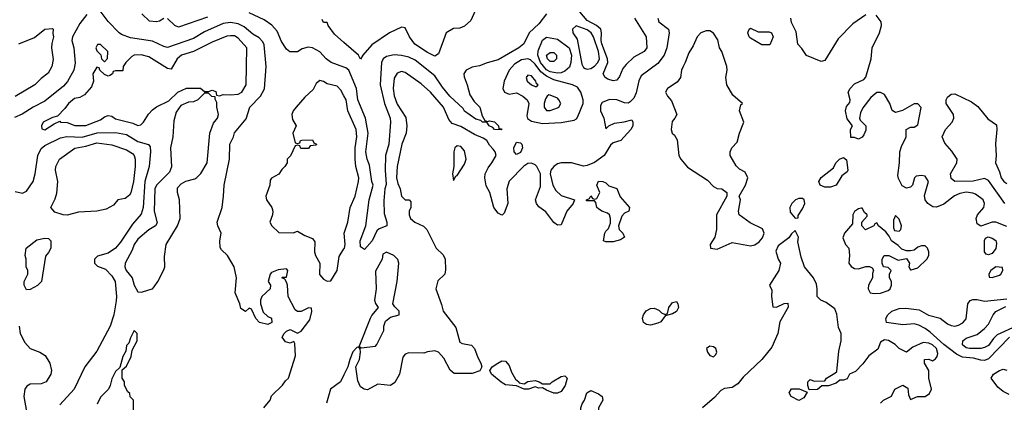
# Model space of a CAD drawing. Header units: inches. Extents: x 2380053 to 2584298, y 380219 to 546618.
# Tile 707 of 788: x 2548254 to 2553556, y 471219 to 473282. Entities that reach past the tile are written whole.
import ezdxf

# ---------------------------------------------------------------- set-up
doc = ezdxf.new("R2010")
doc.units = ezdxf.units.IN
doc.header["$MEASUREMENT"] = 0
doc.layers.add('C5447', color=7, linetype='Continuous')
doc.layers.add('C5457', color=7, linetype='Continuous')

msp = doc.modelspace()

# ---------------------------------------------------------------- linework, layer by layer
at = {"layer": 'C5447', "color": 2}
for points, elevation in [([(2549568, 471190), (2549602, 471230), (2549610, 471254), (2549670, 471312), (2549685.2, 471334.8), (2549702, 471350), (2549739, 471470), (2549735.3, 471535.3), (2549730, 471546), (2549710, 471538), (2549684.7, 471544.7), (2549668, 471570), (2549678, 471590), (2549690, 471602), (2549710, 471611.3), (2549750, 471592), (2549770, 471602), (2549816.5, 471663.5), (2549828, 471708), (2549826, 471726), (2549810, 471728), (2549770, 471708.7), (2549750, 471708.7), (2549738, 471718), (2549699, 471790), (2549695.3, 471850), (2549690, 471866), (2549682, 471882), (2549666, 471890), (2549670, 471894), (2549690, 471894), (2549698, 471930), (2549690, 471938), (2549646, 471934), (2549610, 471918), (2549602, 471910), (2549592, 471870), (2549604.7, 471850), (2549602, 471830), (2549558, 471790), (2549551.3, 471770), (2549551.3, 471750), (2549564.7, 471704.7), (2549590, 471682), (2549610, 471672), (2549612, 471650), (2549590, 471638), (2549546, 471650), (2549526, 471670), (2549502, 471722), (2549490, 471726), (2549470, 471708.7), (2549444, 471724), (2549439, 471750), (2549414.5, 471810), (2549420.9, 471890), (2549409.5, 471949.5), (2549373.2, 472010), (2549341.2, 472041.2), (2549334.2, 472054.2), (2549331.8, 472090), (2549339.3, 472130), (2549321.2, 472170), (2549317.2, 472190), (2549343.7, 472270), (2549352.3, 472330), (2549354.5, 472390), (2549382.9, 472530), (2549385.2, 472610), (2549405.2, 472650), (2549410, 472671.3), (2549473.4, 472746.6), (2549492.7, 472810), (2549551.3, 472868.7), (2549571.4, 472908.6), (2549582, 473030), (2549570, 473146), (2549562.5, 473162.5), (2549543.3, 473183.3), (2549510, 473203.7), (2549463.3, 473243.3), (2549430, 473259.1), (2549390, 473267.1), (2549350, 473261.1), (2549250, 473216.3), (2549190, 473180.5), (2549050, 473132), (2549030, 473137), (2548970, 473165.1), (2548850, 473184.5), (2548802, 473202), (2548789.2, 473210), (2548730, 473272.7), (2548650, 473379)], 26), ([(2548614.8, 473310), (2548578.7, 473261.3), (2548537.6, 473190), (2548534.4, 473170), (2548544.9, 473130), (2548552.8, 473047.2), (2548544.9, 473010), (2548512.3, 472947.7), (2548490, 472922.7), (2548390, 472842.7), (2548326, 472810), (2548268.1, 472771.9), (2548225.5, 472754.5)], 26), ([(2549030, 473288.7), (2549006.4, 473273.6), (2548990, 473269.2), (2548953.6, 473273.6), (2548912.5, 473312.5)], 22), ([(2550000, 473025.4), (2549931.4, 473051.5), (2549904, 473070), (2549870, 473108.7), (2549830, 473129), (2549807.1, 473132.9), (2549775.3, 473124.7), (2549750, 473109), (2549709.1, 473109.1), (2549690, 473122), (2549663.9, 473163.9), (2549639.7, 473219.7), (2549611.4, 473251.4), (2549570, 473280.9), (2549490, 473319.3)], 22), ([(2549265.7, 473294.3), (2549110, 473241.2), (2549089.4, 473249.4), (2549050, 473288.7)], 22), ([(2550000, 473159.5), (2549950, 473204), (2549915.3, 473250), (2549910, 473266), (2549890, 473266), (2549882, 473282)], 18), ([(2548249.3, 473150.7), (2548333.6, 473186.4), (2548389.3, 473230.7), (2548430, 473234), (2548434, 473230), (2548432, 473208), (2548436, 473190), (2548426.4, 473153.6), (2548426, 473130), (2548433.7, 473066.3), (2548426.8, 473030), (2548407.5, 472992.5), (2548370, 472964), (2548336, 472930), (2548230, 472867)], 22), ([(2550000, 472870.7), (2549982.5, 472902.5), (2549963.2, 472923.2), (2549910, 472936), (2549890, 472949), (2549870, 472953.2), (2549850, 472938), (2549834.9, 472905.1), (2549790, 472864), (2549742.8, 472810), (2549726.8, 472790), (2549718.8, 472770), (2549723.5, 472743.5), (2549742, 472710), (2549724.7, 472670), (2549738, 472618), (2549750, 472614), (2549762, 472618), (2549766, 472630), (2549772.7, 472632.7), (2549830, 472634), (2549838, 472618), (2549852, 472610), (2549850, 472606), (2549818, 472602), (2549810, 472588), (2549768, 472588), (2549762, 472602), (2549750, 472606), (2549738, 472602), (2549711.6, 472548.4), (2549694, 472530), (2549694, 472510), (2549682, 472490), (2549665.4, 472474.6), (2549650, 472448.7), (2549610, 472428), (2549602.8, 472417.2), (2549601, 472390), (2549578.8, 472330), (2549582.8, 472310), (2549611.3, 472270), (2549618, 472250), (2549616, 472230), (2549601, 472190), (2549611.3, 472170), (2549650, 472134), (2549727.3, 472132.7), (2549750, 472142), (2549790, 472118), (2549830, 472102), (2549843.6, 472083.6), (2549841, 472030), (2549846, 472010), (2549870.8, 471970), (2549867.7, 471907.7), (2549890, 471882), (2549910, 471872), (2549930, 471874), (2549964, 471930), (2549975.1, 472004.9), (2550000, 472045.6)], 26), ([(2548230, 472354.8), (2548270, 472346), (2548290, 472358), (2548326.6, 472410), (2548337, 472450), (2548351.4, 472548.6), (2548370, 472586.8), (2548390, 472603), (2548474.5, 472645.5), (2548508.1, 472651.8), (2548590, 472649), (2548671.9, 472671.9), (2548770, 472674), (2548830, 472662.4), (2548890, 472624.6), (2548948.2, 472608.2), (2548955.8, 472595.8), (2548957.6, 472570), (2548950.4, 472490), (2548927.9, 472410), (2548918.8, 472270), (2548907.3, 472232.7), (2548861.1, 472178.9), (2548797.3, 472082.7), (2548770.7, 472050), (2548730, 472023.7), (2548673.7, 472006.3), (2548656, 471990), (2548656, 471970), (2548673.7, 471953.7), (2548716.1, 471936.1), (2548750, 471900.7), (2548767.7, 471870), (2548775.5, 471790), (2548773.2, 471766.8), (2548760.7, 471690), (2548740.7, 471630), (2548670, 471495.3), (2548604, 471410), (2548546.8, 471290), (2548470, 471205.2)], 26), ([(2548251.3, 471630), (2548256, 471590), (2548281.4, 471541.4), (2548311.3, 471510), (2548362, 471490), (2548390.8, 471470.8), (2548416, 471430), (2548426, 471390), (2548421, 471370), (2548396, 471330), (2548370, 471319.3), (2548310, 471317), (2548293, 471307), (2548282.3, 471290), (2548275.5, 471250), (2548290.2, 471170)], 22), ([(2548866, 471130), (2548866, 471230), (2548848.4, 471248.4), (2548847.3, 471267.3), (2548836.4, 471276.4), (2548818, 471310), (2548818, 471330), (2548806, 471350), (2548806, 471394), (2548830, 471414), (2548854.6, 471465.4), (2548860.4, 471499.6), (2548886, 471550), (2548886, 471590), (2548870, 471606), (2548850, 471566), (2548842, 471538), (2548830, 471526), (2548824.7, 471495.3), (2548810, 471466), (2548794, 471406), (2548770, 471386), (2548750, 471346), (2548742, 471310), (2548732, 471290), (2548690, 471246), (2548671.6, 471208.4)], 30), ([(2550000, 471366.9), (2549982, 471330), (2549928.2, 471290), (2549905.2, 471214.8)], 26)]:
    msp.add_lwpolyline(points, dxfattribs=dict(at, elevation=elevation))
for points, elevation in [([(2549410, 473195.1), (2549390, 473195.1), (2549370, 473192), (2549290, 473160.7), (2549190, 473109.4), (2549126, 473090), (2549102, 473070), (2549070, 473015.3), (2549050, 473019), (2548950, 473082), (2548908.3, 473091.7), (2548870.5, 473089.5), (2548857.5, 473082.5), (2548824.7, 473050), (2548812, 473030), (2548810, 473006), (2548770, 473006), (2548758, 473002), (2548754, 472990), (2548739.6, 472980.4), (2548730, 472978), (2548710, 472986), (2548686, 473010), (2548682, 473022), (2548670, 473026), (2548647.7, 472990), (2548651.3, 472950), (2548641, 472919), (2548602.8, 472877.2), (2548577.3, 472862.7), (2548550, 472856), (2548516, 472830), (2548497.3, 472802.7), (2548458, 472762), (2548430, 472754), (2548381, 472730), (2548372, 472710), (2548372.7, 472692.7), (2548390, 472687.3), (2548439, 472721), (2548470, 472734), (2548474, 472730), (2548510, 472726.8), (2548551.2, 472711.1), (2548610, 472711), (2548690, 472742), (2548710, 472758), (2548730, 472766), (2548750, 472761), (2548770, 472748), (2548864.1, 472724.1), (2548890, 472710.8), (2548905.6, 472714.4), (2548921.2, 472730), (2548947.2, 472772.8), (2548970, 472796), (2548990, 472811), (2549056.4, 472843.6), (2549106, 472890), (2549152.7, 472912.7), (2549227.3, 472912.7), (2549250, 472894), (2549270, 472894), (2549290, 472902), (2549310, 472894), (2549314, 472874), (2549330, 472872), (2549350, 472878), (2549390, 472876), (2549430, 472881), (2549450, 472891.3), (2549472.7, 472930), (2549477, 473130), (2549430, 473182.7)], 30), ([(2548690, 473148), (2548672.7, 473147.3), (2548664.7, 473130), (2548670, 473114), (2548691.3, 473091.3), (2548694, 473070), (2548710, 473054), (2548727.3, 473072.7), (2548728, 473110)], 30), ([(2549270, 472886), (2549250, 472886), (2549214, 472850), (2549190, 472838), (2549163.6, 472836.4), (2549121, 472819), (2549096.9, 472783.1), (2549083.5, 472736.5), (2549078.8, 472650), (2549066.8, 472590), (2549071.2, 472488.9), (2549059.8, 472460.2), (2548990.8, 472390), (2548981.6, 472370), (2548978, 472250), (2548994, 472186), (2548986, 472170), (2548950, 472149.3), (2548890, 472099.3), (2548870.7, 472070), (2548859.9, 472040.1), (2548822, 471970), (2548820.7, 471950), (2548827.7, 471930), (2548859.1, 471890), (2548870.9, 471850.9), (2548890, 471814), (2548910, 471812), (2548950, 471824.7), (2548968.8, 471831.1), (2548978, 471842), (2548998, 471870), (2549030, 471934), (2549035.3, 471950), (2549034.6, 472005.4), (2549042, 472070), (2549104, 472170), (2549119, 472210), (2549114, 472310), (2549104, 472350), (2549104, 472376), (2549124, 472396), (2549149.1, 472410.9), (2549196.4, 472423.6), (2549208.4, 472431.6), (2549230, 472452), (2549264, 472510), (2549278, 472670), (2549297, 472723), (2549319, 472750), (2549324, 472770), (2549315.3, 472810), (2549315.3, 472835.3), (2549306, 472854), (2549306, 472866), (2549288.4, 472868.4)], 30), ([(2548510, 472228.7), (2548488.8, 472228.9), (2548444, 472244), (2548422, 472270), (2548444.7, 472315.3), (2548454, 472346), (2548459.3, 472410), (2548446, 472470), (2548449.2, 472490), (2548469, 472530), (2548551.4, 472588.6), (2548610, 472599.5), (2548670, 472617.4), (2548750, 472606.7), (2548830, 472580.5), (2548861.1, 472561.1), (2548870.6, 472550), (2548876.3, 472530), (2548876.4, 472490), (2548867.7, 472410), (2548852.4, 472347.6), (2548844.5, 472335.5), (2548822, 472318), (2548782, 472310), (2548758.8, 472281.2), (2548719.8, 472260.2), (2548670, 472249.2), (2548570, 472244)], 22), ([(2548290, 471826), (2548278, 471850), (2548278, 471870), (2548298, 471910), (2548298, 471930), (2548288.7, 471950), (2548288.7, 471990), (2548284, 472010), (2548288.7, 472050), (2548345.6, 472094.4), (2548390, 472104.7), (2548410, 472102), (2548422, 472090), (2548422, 472050), (2548410, 472026), (2548392.7, 472007.3), (2548371, 471870), (2548350, 471848), (2548310, 471828)], 22)]:
    msp.add_lwpolyline(points, close=True, dxfattribs=dict(at, elevation=elevation))
at = {"layer": 'C5457', "color": 2}
for points, elevation in [([(2550706, 473330), (2550683.6, 473276.4), (2550650, 473246), (2550623.6, 473236.4), (2550590, 473234), (2550551.3, 473210), (2550510, 473098), (2550490, 473085.2), (2550450, 473104.5), (2550381.2, 473150), (2550353.2, 473190), (2550330, 473238), (2550310, 473242), (2550244.7, 473210), (2550150, 473145.2), (2550102, 473090), (2550090, 473068), (2550078, 473090), (2550000, 473159.5)], 18), ([(2551090, 473313), (2551050, 473259.5), (2550997.3, 473210), (2550967.9, 473152.1), (2550941, 473130), (2550830, 473064.5), (2550770.7, 473049.3), (2550730, 473033.2), (2550690, 473026), (2550658, 473010), (2550646, 472990), (2550646.8, 472973.2), (2550664, 472930), (2550677.3, 472877.3), (2550701.4, 472841.4), (2550731, 472810), (2550743.6, 472763.6), (2550758, 472738), (2550772.7, 472732.7), (2550783.1, 472736.9), (2550810, 472731), (2550832, 472710), (2550834, 472694), (2550846, 472694), (2550850, 472688), (2550810, 472689.5), (2550801.2, 472701.2), (2550782, 472710), (2550768.8, 472728.9), (2550746, 472730), (2550738, 472738), (2550710, 472745.2), (2550650, 472789), (2550642.7, 472802.7), (2550569.6, 472870), (2550530, 472918), (2550490, 472978.4), (2550382.7, 473062.7), (2550350, 473078.9), (2550310, 473088), (2550270, 473091.6), (2550230, 473082.9), (2550210.7, 473070), (2550201.6, 473050), (2550195.3, 472930), (2550218.7, 472830), (2550248.4, 472750), (2550250.5, 472729.5), (2550242.4, 472610), (2550223.8, 472550), (2550221.6, 472470), (2550227.1, 472392.9), (2550220.7, 472370), (2550214.6, 472305.4), (2550216.3, 472236.3), (2550230.7, 472190), (2550231, 472170), (2550190, 472154), (2550176.8, 472143.2), (2550152.7, 472090), (2550110, 472042), (2550090, 472058), (2550087.6, 472090), (2550117.2, 472170), (2550135.1, 472310), (2550157.2, 472390), (2550149.6, 472409.6), (2550138, 472498), (2550125.6, 472530), (2550117.6, 472570), (2550129.7, 472670), (2550115.8, 472750), (2550074.3, 472850), (2550067.8, 472910), (2550026.6, 473010), (2550010, 473021.6), (2550000, 473025.4)], 22), ([(2551564.9, 473290), (2551627.7, 473190), (2551630.6, 473130), (2551616, 473110), (2551560.9, 473079.1), (2551519.6, 473040.4), (2551501.2, 473018.8), (2551483.9, 472976.1), (2551470, 472956), (2551450, 472951.8), (2551420.5, 472960.5), (2551406, 472970), (2551396.2, 472990), (2551421.2, 473050), (2551418.5, 473070), (2551388.7, 473151.3), (2551385.3, 473170), (2551387.4, 473210), (2551382.6, 473230), (2551359.6, 473250), (2551310, 473277.7), (2551270, 473324.7)], 22), ([(2552810, 473307.3), (2552740.6, 473259.4), (2552660.9, 473179.1), (2552590, 473062), (2552570, 473055.3), (2552490, 473089), (2552466, 473126), (2552444, 473150), (2552435.3, 473215.3), (2552410, 473266), (2552406, 473290)], 26), ([(2553570, 472167.3), (2553510, 472189.6), (2553490, 472189.5), (2553430, 472168.7), (2553410, 472182), (2553404.5, 472210), (2553412.3, 472230), (2553445.2, 472270), (2553449.3, 472290), (2553441.2, 472310), (2553400.7, 472340.7), (2553386.9, 472346.9), (2553351.1, 472351.1), (2553315.8, 472344.2), (2553287.8, 472332.3), (2553230, 472288), (2553190, 472271.6), (2553171.9, 472271.9), (2553144, 472290), (2553129.2, 472310), (2553125.6, 472334.4), (2553148, 472410), (2553130, 472438), (2553110, 472442), (2553082, 472438), (2553072, 472430), (2553061, 472390), (2553050, 472379), (2553030, 472373.2), (2553005.8, 472385.8), (2552985.4, 472425.4), (2552982.5, 472442.5), (2552992.3, 472510), (2552994, 472570), (2553002, 472598), (2553028, 472650), (2553028, 472690), (2553050, 472702), (2553070, 472702), (2553090, 472714), (2553108, 472808), (2553090, 472828), (2553070, 472828.7), (2553007.9, 472792.1), (2552970, 472781.2), (2552952.7, 472792.7), (2552939.5, 472830), (2552910, 472879), (2552890, 472889.2), (2552870, 472889), (2552838, 472862), (2552794.4, 472805.6), (2552781.4, 472778.6), (2552776, 472750), (2552779.6, 472739.6), (2552810.8, 472710), (2552810, 472686), (2552799.8, 472660.2), (2552790, 472648), (2552770, 472638), (2552750, 472646), (2552730, 472646), (2552728, 472690), (2552738, 472710), (2552710, 472748), (2552700.9, 472790), (2552707, 472813), (2552724, 472836), (2552725.2, 472850), (2552716, 472890), (2552726, 472910), (2552750, 472936.3), (2552800.2, 472959.8), (2552810, 472971.3), (2552838.7, 473070), (2552844.2, 473130), (2552884.2, 473210), (2552894, 473250), (2552892.3, 473270), (2552865.6, 473305.6)], 26), ([(2551690.8, 473290), (2551696, 473270), (2551746.8, 473230), (2551750.7, 473210), (2551738, 473130), (2551724, 473090), (2551690, 473045.2), (2551601.1, 472978.9), (2551587.9, 472952.1), (2551573.5, 472886.5), (2551560.9, 472859.1), (2551541.6, 472838.4), (2551530, 472832.3), (2551510, 472834), (2551470, 472849.6), (2551430, 472851.2), (2551390, 472835.6), (2551380.7, 472819.3), (2551382.4, 472790), (2551399.1, 472750), (2551410, 472694), (2551426, 472710), (2551456.5, 472723.5), (2551509.4, 472730.6), (2551550, 472742), (2551556, 472730), (2551554.8, 472710), (2551544.7, 472690), (2551491.3, 472630), (2551450, 472617.2), (2551434.9, 472605.1), (2551402, 472550), (2551350, 472512.3), (2551310, 472495.1), (2551290, 472492.7), (2551226, 472510), (2551170, 472509.4), (2551150, 472503.7), (2551130.8, 472490), (2551114, 472470), (2551110.7, 472450), (2551124.9, 472390), (2551140.9, 472360.9), (2551170, 472334), (2551242, 472310), (2551234, 472290), (2551200.7, 472250), (2551170, 472175.3), (2551150, 472174), (2551130, 472189.2), (2551086.6, 472246.6), (2551050, 472272.7), (2551037, 472290), (2551032, 472310), (2551057.6, 472382.4), (2551059.3, 472450), (2551039.5, 472490), (2551030, 472499.5), (2551010, 472507.6), (2550990, 472505.6), (2550968.1, 472491.8), (2550889, 472411), (2550877.1, 472370), (2550882, 472290), (2550862, 472238), (2550854, 472230), (2550850, 472228), (2550830, 472239), (2550807, 472270), (2550786, 472350), (2550766, 472386), (2550758.4, 472430), (2550760.7, 472450), (2550776.2, 472483.8), (2550797.2, 472510), (2550819, 472550), (2550814, 472570), (2550804.1, 472584.1), (2550784.4, 472604.4), (2550769.2, 472630), (2550750, 472643.7), (2550703.1, 472663.1), (2550630, 472706), (2550582.5, 472722.5), (2550564.4, 472744.4), (2550536, 472810), (2550466.6, 472890), (2550416.6, 472936.6), (2550330, 472997.2), (2550310, 473002.7), (2550286.2, 472993.8), (2550270, 472966), (2550264.9, 472910), (2550270.3, 472870.3), (2550286.6, 472826.6), (2550333.7, 472753.7), (2550339.5, 472710), (2550334.9, 472670), (2550312.4, 472610), (2550286, 472490), (2550282.8, 472430), (2550290, 472398), (2550302, 472370), (2550310.7, 472330.7), (2550330, 472311.3), (2550351.2, 472311.1), (2550359.6, 472299.6), (2550361, 472270), (2550350.8, 472250), (2550350.8, 472230), (2550358.8, 472210), (2550381, 472190), (2550428.1, 472168.1), (2550446.8, 472150), (2550496.3, 472050), (2550534.9, 472014.9), (2550545.5, 471990), (2550547.5, 471932.5), (2550542.8, 471910), (2550506.2, 471873.8), (2550494.8, 471830), (2550526.2, 471746.2), (2550534, 471710), (2550602, 471622), (2550624, 471544), (2550636, 471536), (2550687.3, 471527.3), (2550702.8, 471510), (2550721.1, 471461.1), (2550738, 471430), (2550742, 471410), (2550730.9, 471389.1), (2550690, 471374), (2550594, 471374), (2550571.4, 471391.5), (2550537.7, 471457.7), (2550509.5, 471489.5), (2550490, 471496), (2550450, 471492), (2550430, 471484.2), (2550350, 471486), (2550330, 471479), (2550317.3, 471462.7), (2550299.3, 471370), (2550274, 471326), (2550250, 471309.3), (2550183, 471317), (2550126, 471286), (2550109.3, 471289.3), (2550090, 471302), (2550074.8, 471334.8), (2550064, 471410), (2550084, 471450), (2550088.8, 471488.9), (2550088, 471508), (2550078, 471518), (2550070, 471515.3), (2550048.1, 471491.9), (2550031, 471450), (2550021, 471410), (2550000, 471366.9)], 26), ([(2553558.5, 472290), (2553470, 472414), (2553450, 472425.2), (2553388.2, 472411.8), (2553290, 472409.7), (2553270, 472426), (2553266.3, 472450), (2553299.6, 472510), (2553302, 472530), (2553272.7, 472572.7), (2553235.3, 472615.3), (2553222, 472650), (2553239.5, 472690), (2553275.1, 472730), (2553284.5, 472750), (2553282.9, 472770), (2553243.7, 472830), (2553243.7, 472850), (2553250, 472864.7), (2553270, 472880.7), (2553290, 472882), (2553378.8, 472838.9), (2553413.8, 472813.8), (2553467.5, 472747.5), (2553514.2, 472714.2), (2553516.4, 472690), (2553507.6, 472612.4), (2553511.5, 472550), (2553508.4, 472510), (2553530, 472461), (2553538.3, 472430), (2553553.8, 472410), (2553570, 472398)], 22), ([(2550000, 472045.6), (2550002.7, 472050), (2550006, 472070), (2550001.2, 472130), (2550020.9, 472190), (2550034, 472270), (2550060.7, 472330), (2550078.7, 472410), (2550080.5, 472430), (2550063.6, 472490), (2550059.7, 472530), (2550060.5, 472590), (2550069.7, 472650), (2550066, 472690), (2550021.6, 472790), (2550011.4, 472850), (2550000, 472870.7)], 26), ([(2552890, 471214), (2552906, 471230), (2552948, 471252), (2552966, 471290), (2553010, 471312), (2553036, 471296), (2553039.6, 471259.6), (2553050, 471234), (2553088.8, 471251.1), (2553130, 471251.3), (2553152.9, 471267.1), (2553164, 471290), (2553149, 471350), (2553148.7, 471390), (2553126, 471430), (2553126, 471450), (2553149, 471451), (2553170, 471442), (2553186, 471454), (2553194, 471466), (2553197.2, 471482.8), (2553190, 471509), (2553170, 471529.6), (2553150, 471538.7), (2553119.1, 471540.9), (2553063.6, 471516.4), (2553030, 471488.7), (2552990, 471508.7), (2552968, 471530), (2552932.1, 471552.1), (2552910, 471556), (2552890, 471544), (2552874.6, 471505.4), (2552826.8, 471470), (2552794.2, 471425.8), (2552754.8, 471385.2), (2552722, 471370), (2552710, 471346), (2552690, 471338), (2552670, 471338), (2552650, 471322), (2552610, 471308.7), (2552572.7, 471307.3), (2552550, 471288), (2552506, 471286), (2552498, 471310), (2552498, 471330), (2552510, 471342), (2552532.7, 471332.7), (2552590, 471334), (2552598, 471350), (2552644, 471376), (2552654, 471386), (2552665.6, 471494.4), (2552678, 471550), (2552678, 471590), (2552663.1, 471623.1), (2552653.6, 471693.6), (2552643.1, 471723.1), (2552597.5, 471757.5), (2552568, 471770), (2552548.7, 471790), (2552549, 471831), (2552544, 471856), (2552529.3, 471890), (2552479.3, 471950), (2552461.5, 472001.5), (2552444.7, 472084.7), (2552448, 472110), (2552430, 472146), (2552410, 472128), (2552394.8, 472105.2), (2552338, 472062), (2552326, 472034), (2552338, 471990), (2552351.3, 471970), (2552342, 471930), (2552292, 471850), (2552303.6, 471823.6), (2552302, 471790), (2552310, 471734), (2552330, 471731.3), (2552370, 471751.3), (2552390, 471754), (2552391.6, 471731.6), (2552347.1, 471652.9), (2552336.3, 471590), (2552304.5, 471515.5), (2552250.6, 471449.4), (2552150, 471355.3), (2552121.4, 471318.6), (2552090, 471299), (2552050, 471293.2), (2552030, 471282.7), (2551994.6, 471245.4), (2551931, 471190)], 30), ([(2553583.8, 471570), (2553470, 471454), (2553450, 471444.5), (2553430, 471445.6), (2553390, 471457.7), (2553330, 471463.1), (2553298.8, 471478.8), (2553230, 471531.1), (2553157.4, 471597.4), (2553130, 471617.6), (2553095.1, 471635.1), (2553070, 471642), (2553010, 471636.9), (2552922, 471650), (2552917.2, 471670), (2552929.6, 471690.4), (2552950, 471710.7), (2552990, 471725.5), (2553025.8, 471725.8), (2553096.7, 471716.7), (2553148.5, 471688.5), (2553210, 471672), (2553250, 471641.6), (2553270, 471632.7), (2553290, 471630.4), (2553310, 471635.5), (2553332.8, 471647.2), (2553351.2, 471668.8), (2553359.3, 471750), (2553372.1, 471767.9), (2553386.2, 471773.8), (2553410, 471774), (2553450, 471764), (2553570, 471777.3)], 26), ([(2553620.3, 471630), (2553517.8, 471582.2), (2553497.1, 471562.9), (2553470, 471526), (2553450, 471515.1), (2553430, 471509.7), (2553368.6, 471508.5), (2553350, 471512), (2553330, 471529.4), (2553332.3, 471550), (2553350, 471565.5), (2553410, 471585.5), (2553450, 471616.3), (2553470, 471640.7), (2553495.8, 471690), (2553510.8, 471709.2), (2553564.4, 471735.6)], 22), ([(2553582, 471262), (2553550, 471277.2), (2553521.5, 471301.5), (2553486, 471350), (2553498, 471370), (2553530, 471391.3), (2553550, 471398), (2553570, 471392)], 26)]:
    msp.add_lwpolyline(points, dxfattribs=dict(at, elevation=elevation))
for points, elevation in [([(2551250, 473249.3), (2551230.7, 473230), (2551233, 473210), (2551255.9, 473175.9), (2551281.5, 473041.5), (2551290, 473024), (2551298.8, 473018.8), (2551310, 473014.9), (2551330, 473018.4), (2551350, 473030.4), (2551367.6, 473050), (2551375.6, 473070), (2551370, 473109.2), (2551344, 473190), (2551331.6, 473211.6), (2551310, 473226)], 26), ([(2551970, 473222), (2551950, 473222), (2551922, 473210), (2551902, 473190), (2551879.6, 473140.4), (2551856.9, 473103.1), (2551838, 473050), (2551826, 473030), (2551818, 473010), (2551812, 472970), (2551794.8, 472945.2), (2551742, 472910), (2551732, 472890), (2551742, 472870), (2551764.7, 472844.7), (2551792, 472770), (2551782, 472750), (2551766.8, 472733.2), (2551762.8, 472690), (2551766.8, 472670), (2551779.1, 472659.1), (2551794, 472634), (2551804, 472550), (2551814.8, 472530), (2551850, 472486), (2551956.8, 472416.8), (2551990, 472382), (2552010, 472372), (2552034, 472370), (2552062, 472350), (2552062, 472330), (2552006.8, 472230), (2552006, 472150), (2551998, 472110), (2551972, 472070), (2551974, 472050), (2552010, 472044.7), (2552090, 472081), (2552190, 472062.8), (2552212.7, 472067.3), (2552236.5, 472083.5), (2552254.6, 472105.4), (2552262, 472130), (2552254, 472154), (2552186.8, 472186.8), (2552128.7, 472230), (2552124, 472250), (2552135.3, 472310), (2552128, 472330), (2552162, 472390), (2552175.3, 472430), (2552160.4, 472460.4), (2552130, 472475.3), (2552112.9, 472492.9), (2552079, 472550), (2552079, 472570), (2552089, 472590), (2552118, 472622), (2552129.5, 472670.5), (2552154, 472730), (2552129.1, 472790.9), (2552138, 472822), (2552146, 472830), (2552094, 472874), (2552062, 472930), (2552057.2, 472970), (2552064, 473010), (2552062, 473030), (2552035.3, 473110), (2552022, 473130), (2552012.7, 473172.7), (2551990, 473208.7)], 30), ([(2552230, 473216), (2552290, 473216), (2552302, 473210), (2552310.9, 473189.1), (2552294, 473146), (2552290, 473146), (2552250, 473146), (2552190, 473182), (2552182, 473190), (2552175.3, 473210), (2552182, 473230), (2552190, 473236)], 26), ([(2551150, 472993.8), (2551110, 473001), (2551090, 473011.7), (2551058.3, 473050), (2551043.5, 473090), (2551045.6, 473114.4), (2551069.6, 473170.4), (2551090, 473187.7), (2551150, 473177.1), (2551212.7, 473130), (2551225.3, 473090), (2551222, 473050), (2551214, 473026), (2551190, 473004.7), (2551170, 472996)], 22), ([(2551110, 473055.3), (2551095.3, 473070), (2551090, 473090.8), (2551110, 473104.7), (2551130, 473104.7), (2551144.7, 473090), (2551144.7, 473070), (2551130, 473055.3)], 18), ([(2550990, 473069.7), (2550955.4, 473064.6), (2550918.7, 473041.3), (2550890.4, 473010), (2550862.8, 472950), (2550856, 472910), (2550864.7, 472890), (2550890, 472881), (2550930, 472887.3), (2550964, 472870), (2550986, 472850), (2550995.3, 472830), (2550984.1, 472764.1), (2550988.8, 472748.8), (2551010, 472734.9), (2551070, 472721.1), (2551170, 472727), (2551240.2, 472739.8), (2551252.3, 472747.7), (2551259.7, 472760.3), (2551287.3, 472830), (2551287.3, 472850), (2551276.2, 472890), (2551257.7, 472917.7), (2551231.3, 472931.3), (2551130, 472957.6), (2551090, 472977.4), (2551061, 473001), (2551030, 473041.1), (2551004.9, 473064.9)], 26), ([(2550990, 472982), (2550981, 472970), (2550986.8, 472950), (2551010, 472931.3), (2551030, 472922), (2551038, 472922), (2551046, 472930), (2551036.4, 472936.4), (2551034, 472950), (2551010, 472979)], 30), ([(2551103.6, 472876.4), (2551094, 472870), (2551084.7, 472855.3), (2551078, 472830), (2551078, 472810), (2551090, 472792), (2551110, 472791.3), (2551150, 472806), (2551158, 472810), (2551168, 472830), (2551158, 472850), (2551150, 472858), (2551110, 472875.3)], 30), ([(2550930, 472554), (2550917.2, 472570), (2550914, 472590), (2550930, 472622), (2550950, 472618), (2550958, 472610), (2550961, 472590), (2550950, 472565.2)], 22), ([(2550610, 472602), (2550598, 472590), (2550591.3, 472570), (2550592, 472490), (2550584.7, 472450), (2550590, 472414), (2550602, 472438), (2550610, 472442), (2550650, 472502), (2550659, 472530), (2550650, 472575.3), (2550630, 472597.2)], 30), ([(2552620.7, 472379.3), (2552590, 472379.5), (2552564, 472390), (2552557.2, 472410), (2552570, 472430.6), (2552636.5, 472483.5), (2552649.2, 472510), (2552669, 472530), (2552690, 472538), (2552706, 472526), (2552713.4, 472470), (2552710, 472462), (2552680.7, 472439.3), (2552650, 472389.2)], 26), ([(2551410, 472084), (2551398, 472090), (2551405.2, 472130), (2551410, 472142), (2551424, 472156), (2551434.6, 472185.4), (2551435.3, 472210), (2551429.1, 472229.1), (2551419.3, 472239.3), (2551388, 472250), (2551370, 472262), (2551362, 472270), (2551356.4, 472296.4), (2551350, 472306), (2551306, 472306), (2551306, 472310), (2551322, 472318), (2551330, 472331.3), (2551338, 472318), (2551350, 472314), (2551362, 472318), (2551378, 472350), (2551362, 472390), (2551370, 472410.8), (2551394, 472410), (2551410, 472402), (2551426, 472386), (2551470, 472371.3), (2551487.3, 472327.3), (2551538, 472270), (2551534, 472250), (2551510, 472238), (2551496.9, 472223.1), (2551478, 472170), (2551482, 472150), (2551502, 472130), (2551511, 472109), (2551490, 472095.3), (2551470, 472089), (2551450, 472084)], 26), ([(2552450, 472318), (2552431.3, 472310), (2552411, 472290), (2552401, 472270), (2552403.5, 472243.5), (2552430, 472212), (2552446, 472214), (2552446, 472226), (2552470, 472262), (2552481.2, 472290), (2552479, 472310), (2552470, 472317.2)], 30), ([(2552790, 472266), (2552786, 472266), (2552770, 472262), (2552750, 472248), (2552741, 472230), (2552738, 472182), (2552696, 472130), (2552686.4, 472106.4), (2552701, 472070), (2552718, 472050), (2552722.8, 472010), (2552718, 471970), (2552730.8, 471950.8), (2552750, 471941), (2552770, 471938.8), (2552810, 471950.8), (2552830.7, 471950.7), (2552843.6, 471943.6), (2552852, 471932), (2552846, 471914), (2552846, 471890), (2552824.7, 471850), (2552822, 471830), (2552834, 471810), (2552854.6, 471805.4), (2552890, 471806.8), (2552930, 471821), (2552942, 471830), (2552948.7, 471850), (2552948, 471870), (2552938, 471890), (2552938, 471910), (2552946, 471930), (2552930, 471946), (2552906, 471950), (2552898, 471970), (2552898, 471990), (2552908.7, 472011.3), (2552934, 472010), (2552984.7, 471984.7), (2553030, 471994), (2553044.7, 471970), (2553042, 471950), (2553050, 471934), (2553054, 471934), (2553090, 471944.7), (2553138, 471990), (2553148.7, 472010), (2553148.7, 472030), (2553142, 472050), (2553130, 472062), (2553110, 472062), (2553090, 472055.3), (2553070, 472039), (2553050, 472035.3), (2553030, 472035.3), (2553004.7, 472044.7), (2552984.7, 472064.7), (2552949.3, 472089.3), (2552935.3, 472115.3), (2552917.2, 472137.2), (2552878, 472170), (2552870, 472186), (2552858, 472182), (2552854, 472170), (2552808.4, 472148.4), (2552788, 472170), (2552788, 472190), (2552818, 472222), (2552818, 472230), (2552803.1, 472243.1)], 30), ([(2552970, 472226), (2552959.6, 472200.4), (2552959.6, 472159.6), (2552964.7, 472144.7), (2552990, 472142), (2552998, 472150), (2553002, 472170), (2552990, 472206)], 30), ([(2553470, 472013.2), (2553458, 472018), (2553449.5, 472029.5), (2553449.2, 472090.8), (2553455.3, 472104.7), (2553469.1, 472110.9), (2553490, 472104), (2553510, 472090.8), (2553514.4, 472074.4), (2553510, 472049), (2553490, 472020.9)], 26), ([(2550230, 472028.7), (2550210, 472018), (2550206, 471990), (2550170, 471926), (2550173, 471830), (2550164.9, 471770), (2550170, 471752), (2550184.7, 471730), (2550150, 471688.7), (2550140.7, 471670), (2550082, 471522), (2550092.7, 471512.7), (2550170, 471522), (2550178, 471530), (2550214.6, 471605.4), (2550214, 471630), (2550223.2, 471656.8), (2550250, 471678), (2550298, 471690), (2550298, 471710), (2550273.6, 471733.6), (2550264, 471750), (2550286, 471870), (2550296, 471970), (2550290, 471988), (2550268, 472010)], 26), ([(2553510, 471949), (2553482.8, 471930), (2553472, 471910), (2553474, 471894), (2553490, 471892), (2553530, 471904.7), (2553538, 471910), (2553548, 471930), (2553546, 471946)], 30), ([(2551650, 471634.5), (2551630, 471638), (2551613.2, 471650), (2551607.7, 471672.3), (2551612.3, 471690), (2551627.8, 471712.2), (2551650, 471724), (2551670, 471727.3), (2551695.9, 471715.9), (2551710, 471702), (2551730, 471692), (2551742, 471698), (2551749, 471730), (2551770, 471758), (2551790, 471762), (2551798, 471750), (2551801, 471730), (2551790, 471708.7), (2551770, 471695.3), (2551730, 471686), (2551706.8, 471653.2), (2551690, 471645.2)], 26), ([(2551970, 471522), (2551952, 471510), (2551958, 471490), (2551970, 471472), (2551990, 471464.7), (2552003.1, 471476.9), (2552008.7, 471490), (2552002, 471510), (2551990, 471519)], 30), ([(2550970, 471318), (2550990, 471331), (2551030, 471336), (2551052, 471330), (2551070, 471318), (2551110, 471318), (2551122, 471330), (2551170, 471358), (2551190, 471362), (2551202, 471350), (2551191.3, 471310), (2551170, 471278), (2551150, 471268), (2551130, 471268), (2551090, 471284), (2551070, 471298), (2551050, 471295.3), (2551030, 471302), (2550994, 471290), (2550970.7, 471289.3), (2550928.7, 471308.7), (2550870, 471314), (2550847.2, 471327.2), (2550795.3, 471370), (2550786, 471390), (2550798, 471410), (2550829.5, 471430.5), (2550850, 471442.8), (2550870, 471441), (2550890, 471418), (2550902.4, 471382.4), (2550924, 471344), (2550942, 471330), (2550943.6, 471323.6)], 26), ([(2552450, 471228), (2552408, 471250), (2552398, 471270), (2552410, 471292), (2552451, 471291), (2552494, 471274), (2552476.9, 471243.1)], 30), ([(2551390, 471028), (2551370, 471035.3), (2551355.3, 471050), (2551321.5, 471101.5), (2551278, 471150), (2551275.3, 471190), (2551282, 471210), (2551295.3, 471230), (2551308, 471270), (2551330, 471282), (2551370, 471264.7), (2551391.3, 471250), (2551394.8, 471230), (2551371.2, 471188.9), (2551371, 471170), (2551378, 471158), (2551390, 471144.7), (2551450, 471127.3), (2551467.3, 471110), (2551478, 471090), (2551475.3, 471064.7), (2551450, 471038), (2551430, 471028)], 26)]:
    msp.add_lwpolyline(points, close=True, dxfattribs=dict(at, elevation=elevation))

doc.saveas('drawing.dxf')
